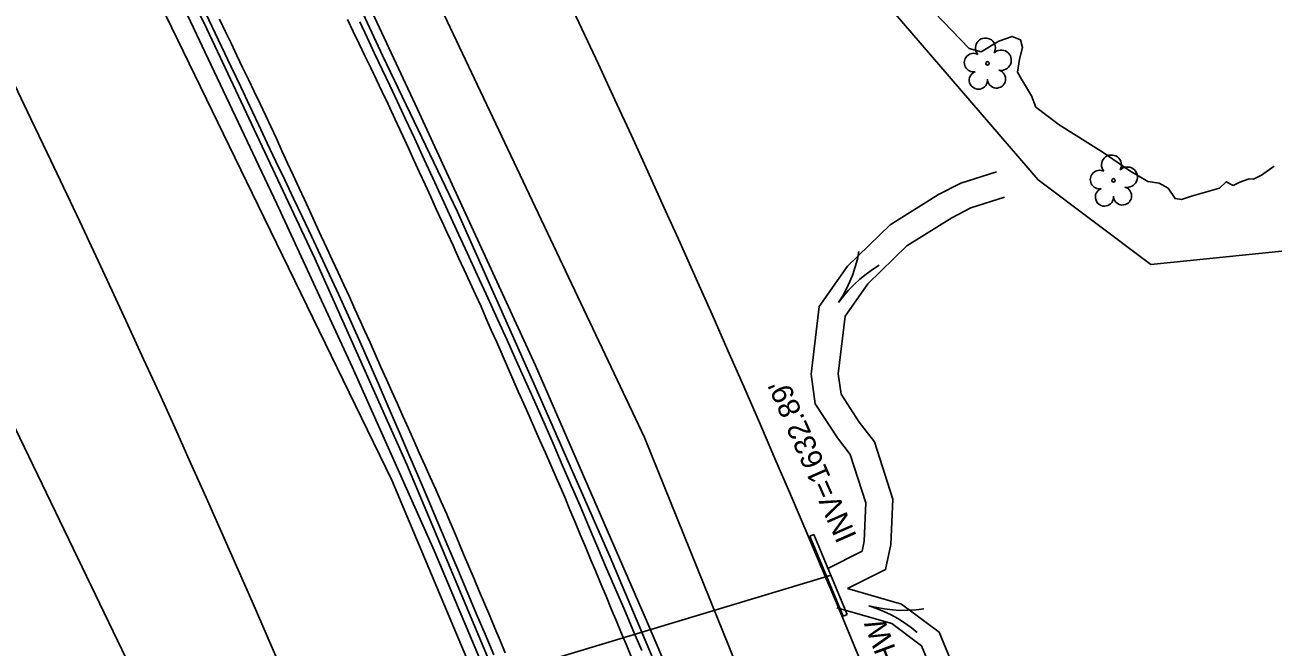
# Model space of a CAD drawing. Extents: x 472260 to 482161, y 489063 to 507124.
# Drawn here: x 477695.7 to 477928.3, y 499331 to 499447 of the extents above; entities that cross this region are included whole.
import ezdxf

# ---------------------------------------------------------------- set-up
doc = ezdxf.new("R2010")
doc.units = 0
for name, color, linetype in [('Exist Earthen Structure Ditch Cogo Point CELL', 7, 'Continuous'), ('Exist Structure Minor Drop Inlet Cogo Elevation', 7, 'Continuous'), ('Exist Structure Minor Pipes CMP 30 Inch', 7, 'Continuous'), ('Prop Drainage Structure Catch Basin Convert From Junction Box Label', 7, 'Continuous'), ('Prop Drainage Structure Drop Inlet Grate 2 Narrow Slots and Sag Grates 840 24 CELL', 7, 'Continuous'), ('Prop Drainage Structure Drop Inlet Grate 2 Wide Slots and Flat Grates 840 20 Label', 7, 'Continuous'), ('Prop Drainage Structure Pipe RCP 24in Class III', 7, 'Continuous'), ('Prop Drainage Structure Pipe Stub Out CELL', 7, 'Continuous'), ('Prop Drainage Structure Pipe Welded Steel 72in', 7, 'Continuous'), ('Prop Drainage Structure Plot Symbol 50 Scale', 7, 'Continuous'), ('Prop Drainage Structure Plot Symbol 50 Scale CELL', 7, 'Continuous'), ('Prop Drainage Structure Retain Label', 7, 'Continuous'), ('Prop Drainage Structure Tops and Inverts LABEL', 7, 'Continuous'), ('Prop Erosion Rip Rap Pad at Outlet Label', 7, 'Continuous'), ('Scratch_Level_8', 7, 'Continuous')]:
    doc.layers.add(name, color=color, linetype=linetype)

msp = doc.modelspace()

# ---------------------------------------------------------------- linework, layer by layer
at = {"layer": 'Exist Earthen Structure Ditch Cogo Point CELL'}
for points in [[(477918.35, 499416.55), (477913.12, 499415.08), (477911.25, 499414.48), (477910.06, 499414.62), (477908.76, 499416.56), (477907.13, 499417.53), (477905.01, 499417.81), (477901.66, 499419.79), (477896.5, 499423.36), (477888.49, 499428.37), (477884.15, 499431.69), (477883.29, 499433.76), (477881.45, 499436.91), (477880.68, 499438.19), (477881.08, 499440.62), (477881.62, 499442.81), (477881.29, 499444.21), (477879.74, 499444.86), (477877.22, 499443.94), (477873.96, 499442), (477871.69, 499442.58), (477865.22, 499449.32)], [(477928.54, 499420.66), (477926.16, 499418.97), (477924.66, 499418.27), (477923.9, 499418.33), (477922.17, 499417.7), (477920.92, 499417.08), (477919.57, 499417.78), (477918.35, 499416.55)]]:
    msp.add_lwpolyline(points, dxfattribs=at)
at = {"layer": 'Exist Structure Minor Drop Inlet Cogo Elevation'}
for radius in [2924.21, 2824.21]:
    msp.add_arc((475150.42, 498208.04), radius, 10.42705, 28.78535, dxfattribs=at)
at = {"layer": 'Prop Drainage Structure Catch Basin Convert From Junction Box Label'}
for points in [[(477864.39, 499196.3), (477860.89, 499205.83), (477847.07, 499242.94), (477833.32, 499278.16), (477818.04, 499316.41), (477804.82, 499347.83), (477790.8, 499379.63), (477776.33, 499412.17), (477762.35, 499441.3), (477752.31, 499463.05), (477734.87, 499498.62), (477718.76, 499530.35), (477714.63, 499538.53)], [(477836.31, 499189.5), (477829.11, 499209.91), (477818.58, 499238.14), (477800.06, 499284.79), (477784.33, 499323.45), (477766.9, 499365.04), (477749.76, 499403.49), (477729.62, 499446.26), (477709.84, 499486.44), (477696.63, 499511.27)]]:
    msp.add_lwpolyline(points, dxfattribs=at)
at = {"layer": 'Prop Drainage Structure Drop Inlet Grate 2 Narrow Slots and Sag Grates 840 24 CELL'}
for points in [[(477785.25, 499329.96), (477784.28, 499332.26), (477783.31, 499334.56), (477782.34, 499336.87), (477781.36, 499339.17), (477780.39, 499341.47), (477779.42, 499343.78), (477778.44, 499346.08), (477777.47, 499348.38), (477776.5, 499350.68), (477775.52, 499352.99), (477774.55, 499355.29), (477774.32, 499355.83), (477773.3, 499358.11), (477772.28, 499360.39), (477771.26, 499362.68), (477770.24, 499364.96), (477769.22, 499367.24), (477768.2, 499369.52), (477767.18, 499371.81), (477766.16, 499374.09), (477765.14, 499376.37), (477764.12, 499378.65), (477763.1, 499380.94), (477762.08, 499383.22), (477761.06, 499385.5), (477760.04, 499387.78), (477759.02, 499390.07), (477758.27, 499391.75), (477757.22, 499394.02), (477756.18, 499396.29), (477755.13, 499398.56), (477754.09, 499400.83), (477753.04, 499403.1), (477751.99, 499405.37), (477750.95, 499407.64), (477749.9, 499409.91), (477748.86, 499412.18), (477747.81, 499414.45), (477746.76, 499416.72), (477745.72, 499418.99), (477744.67, 499421.26), (477743.63, 499423.54), (477742.58, 499425.81), (477741.54, 499428.08), (477740.62, 499430.06), (477739.54, 499432.31), (477738.46, 499434.57), (477737.38, 499436.82), (477736.3, 499439.08), (477735.22, 499441.33), (477734.14, 499443.58), (477733.06, 499445.84), (477731.99, 499448.09)], [(477808.85, 499328.97), (477807.89, 499331.28), (477806.93, 499333.58), (477805.96, 499335.89), (477805, 499338.2), (477804.03, 499340.5), (477803.07, 499342.81), (477802.11, 499345.12), (477801.14, 499347.42), (477800.18, 499349.73), (477799.21, 499352.04), (477798.25, 499354.34), (477797.29, 499356.65), (477796.32, 499358.96), (477795.72, 499360.39), (477794.72, 499362.67), (477793.71, 499364.96), (477792.71, 499367.25), (477791.7, 499369.54), (477790.69, 499371.83), (477789.69, 499374.12), (477788.68, 499376.4), (477787.67, 499378.69), (477786.67, 499380.98), (477785.66, 499383.27), (477784.65, 499385.56), (477783.65, 499387.85), (477782.64, 499390.13), (477781.63, 499392.42), (477780.72, 499394.51), (477779.68, 499396.78), (477778.63, 499399.05), (477777.59, 499401.33), (477776.55, 499403.6), (477775.51, 499405.87), (477774.47, 499408.14), (477773.43, 499410.41), (477772.38, 499412.69), (477771.34, 499414.96), (477770.3, 499417.23), (477769.26, 499419.5), (477768.22, 499421.78), (477767.18, 499424.05), (477766.14, 499426.32), (477765.09, 499428.59), (477764.05, 499430.87), (477763.42, 499432.25), (477762.33, 499434.5), (477761.25, 499436.75), (477760.16, 499439), (477759.07, 499441.25), (477757.99, 499443.5), (477756.9, 499445.75), (477755.81, 499448)]]:
    msp.add_lwpolyline(points, dxfattribs=at)
at = {"layer": 'Prop Drainage Structure Drop Inlet Grate 2 Wide Slots and Flat Grates 840 20 Label'}
for p, q in [((477875.11, 499439.83), (477875.11, 499439.83)), ((477898.61, 499418.03), (477898.61, 499418.03))]:
    msp.add_line(p, q, dxfattribs=at)
for centre in [(477875.11, 499439.83), (477898.61, 499418.03)]:
    msp.add_circle(centre, 0.326, dxfattribs=at)
for centre, radius, start, end in [((477874.73, 499442.7), 1.86, 330.1651, 219.7134), ((477872.51, 499439.98), 1.73, 62.6636, 279.3457), ((477877.66, 499440.42), 1.9, 257.1011, 134.1999), ((477876.79, 499436.93), 1.7, 181.2822, 74.56), ((477873.41, 499436.71), 1.69, 111.5671, 6.231), ((477898.22, 499420.9), 1.86, 330.1651, 219.7134), ((477896, 499418.18), 1.73, 62.6636, 279.3457), ((477901.16, 499418.62), 1.9, 257.1011, 134.1999), ((477896.9, 499414.91), 1.69, 111.5671, 6.231), ((477900.28, 499415.13), 1.7, 181.2822, 74.56)]:
    msp.add_arc(centre, radius, start, end, dxfattribs=at)
at = {"layer": 'Prop Drainage Structure Pipe RCP 24in Class III'}
for points in [[(477918.35, 499416.55), (477913.12, 499415.08), (477911.25, 499414.48), (477910.06, 499414.62), (477908.76, 499416.56), (477907.13, 499417.53), (477905.01, 499417.81), (477901.66, 499419.79), (477896.5, 499423.36), (477888.49, 499428.37), (477884.15, 499431.69), (477883.29, 499433.76), (477881.45, 499436.91), (477880.68, 499438.19), (477881.08, 499440.62), (477881.62, 499442.81), (477881.29, 499444.21), (477879.74, 499444.86), (477877.22, 499443.94), (477873.96, 499442), (477871.69, 499442.58), (477865.22, 499449.32)], [(477928.54, 499420.66), (477926.16, 499418.97), (477924.66, 499418.27), (477923.9, 499418.33), (477922.17, 499417.7), (477920.92, 499417.08), (477919.57, 499417.78), (477918.35, 499416.55)], [(477876.81, 499419.64), (477870.12, 499417.53), (477865.97, 499415.41), (477857, 499409.77), (477849.01, 499402.03), (477843.77, 499394.54), (477842.25, 499381.93), (477843.02, 499376.4), (477847.13, 499370.04), (477849.55, 499366.92), (477852.45, 499357.9), (477852.16, 499350.78), (477851.75, 499348.9), (477845.21, 499345.64)], [(477878.31, 499414.87), (477872.02, 499412.89), (477868.44, 499411.06), (477860.1, 499405.82), (477852.83, 499398.77), (477848.58, 499392.7), (477847.29, 499381.98), (477847.82, 499378.18), (477851.21, 499372.93), (477854.04, 499369.29), (477857.49, 499358.58), (477857.13, 499350.14), (477856.12, 499345.5), (477849.02, 499341.95)], [(477849.02, 499341.95), (477859.09, 499339.07), (477866.08, 499333.8), (477868.58, 499327.8)], [(477847.05, 499338.35), (477857.27, 499335.43), (477862.8, 499331.26), (477865.05, 499325.89)]]:
    msp.add_lwpolyline(points, dxfattribs=at)
at = {"layer": 'Prop Drainage Structure Pipe Stub Out CELL'}
for points in [[(477783.1, 499329.6), (477781.48, 499333.46), (477779.84, 499337.33), (477778.14, 499341.35), (477776.37, 499345.53), (477774.54, 499349.86), (477772.69, 499354.23), (477770.86, 499358.54), (477769.05, 499362.78), (477767.27, 499366.96), (477765.47, 499371.15), (477763.63, 499375.42), (477761.75, 499379.77), (477759.82, 499384.2), (477757.89, 499388.56), (477756.03, 499392.72), (477754.23, 499396.68), (477752.49, 499400.42), (477750.79, 499404.05), (477749.11, 499407.62), (477747.44, 499411.16), (477745.79, 499414.64), (477744.15, 499418.1), (477742.51, 499421.55), (477740.89, 499424.99), (477739.27, 499428.41), (477737.63, 499431.88), (477735.93, 499435.47), (477734.17, 499439.17), (477732.36, 499442.98), (477730.55, 499446.79), (477728.8, 499450.45)], [(477810.68, 499330.39), (477809.03, 499334.28), (477807.32, 499338.27), (477805.61, 499342.26), (477803.95, 499346.15), (477802.32, 499349.95), (477800.75, 499353.66), (477799.17, 499357.36), (477797.54, 499361.15), (477795.87, 499365.03), (477794.14, 499369), (477792.4, 499372.98), (477790.68, 499376.89), (477788.97, 499380.72), (477787.28, 499384.47), (477785.58, 499388.25), (477783.81, 499392.14), (477781.98, 499396.14), (477780.09, 499400.27), (477778.15, 499404.49), (477776.18, 499408.79), (477774.16, 499413.16), (477772.12, 499417.62), (477770.13, 499421.93), (477768.31, 499425.87), (477766.64, 499429.45), (477765.13, 499432.66), (477763.71, 499435.69), (477762.3, 499438.69), (477760.9, 499441.69), (477759.51, 499444.67), (477758.14, 499447.6)]]:
    msp.add_lwpolyline(points, dxfattribs=at)
at = {"layer": 'Prop Drainage Structure Plot Symbol 50 Scale'}
for p, q in [((477842, 499351.73), (477842.77, 499352.05)), ((477848.23, 499336.82), (477842, 499351.73)), ((477848.99, 499337.14), (477842.77, 499352.05)), ((477848.23, 499336.82), (477848.99, 499337.14))]:
    msp.add_line(p, q, dxfattribs=at)
at = {"layer": 'Prop Drainage Structure Plot Symbol 50 Scale CELL'}
for points in [[(477722.21, 499529.15), (477745.35, 499481.72), (477768.86, 499431.31), (477790.86, 499383.52), (477811.77, 499335.53), (477835.32, 499280.27), (477849.68, 499243.72), (477867.35, 499196.6)], [(477835.93, 499188.2), (477819.73, 499231.26), (477801.44, 499277.42), (477787.41, 499312.45), (477771.99, 499349.07), (477756.71, 499383.28), (477742.66, 499413.64), (477723.79, 499453.57), (477709.75, 499481.73), (477702.6, 499494.22), (477699.23, 499499.5), (477695.99, 499503.14), (477693.27, 499505.78), (477691.03, 499507.53), (477687.01, 499509.54), (477682.32, 499510.96), (477677.68, 499511.26), (477674.3, 499510.87), (477670.47, 499509.85), (477667.73, 499508.75)]]:
    msp.add_lwpolyline(points, dxfattribs=at)
at = {"layer": 'Prop Drainage Structure Retain Label'}
msp.add_line((477740.91, 499312.84), (477846, 499344.45), dxfattribs=at)
at = {"layer": 'Prop Drainage Structure Tops and Inverts LABEL'}
msp.add_lwpolyline([(477659.61, 499496.91), (477663.15, 499499.97), (477672.75, 499506.09), (477677, 499508.06), (477685.17, 499507.4), (477694.96, 499499.27), (477709.22, 499475.04), (477738.08, 499415.64), (477764.09, 499362.16), (477786.75, 499308.23), (477804.08, 499261.98), (477832.94, 499186.67)], dxfattribs=at)
at = {"layer": 'Prop Erosion Rip Rap Pad at Outlet Label'}
for points in [[(477877.26, 499206.51), (477811.22, 499370.1), (477773.29, 499450.05), (477744.13, 499520.27), (477757.06, 499536.14), (477773.74, 499534.94), (477797.95, 499546.46), (477847.63, 499518.13), (477837.84, 499505.13), (477841.46, 499481.55), (477855.62, 499451.8), (477884.54, 499418.14), (477905.53, 499402.35), (477958.07, 499407.7)], [(477570.96, 499260.57), (477582.1, 499267.57), (477586.6, 499282.13), (477596.43, 499303.23), (477585.37, 499320.75), (477563.74, 499310.86), (477556.8, 499323.98), (477556.43, 499346.86), (477537.13, 499419.51), (477577.08, 499449.67), (477637.89, 499484.83), (477654.45, 499501.19), (477659.61, 499496.91), (477660.87, 499469.61), (477675.72, 499409.52), (477736.13, 499284.21), (477747.19, 499227.37), (477771.36, 499171.02)]]:
    msp.add_lwpolyline(points, dxfattribs=at)
at = {"layer": 'Scratch_Level_8'}
for p, q in [((477850.21, 499399.38), (477850.21, 499399.38)), ((477857.84, 499337.35), (477857.84, 499337.35))]:
    msp.add_line(p, q, dxfattribs=at)
for points in [[(477851.16, 499404.8), (477850.9, 499403.35), (477850.47, 499401.92), (477850.03, 499400.51), (477849.48, 499399.17), (477848.85, 499397.83), (477848.13, 499396.51), (477847.37, 499395.27)], [(477854.93, 499402.2), (477853.68, 499401.44), (477852.49, 499400.53), (477851.32, 499399.61), (477850.26, 499398.63), (477849.24, 499397.56), (477848.26, 499396.43), (477847.37, 499395.27)], [(477863.28, 499338.17), (477861.82, 499337.96), (477860.33, 499337.91), (477858.85, 499337.88), (477857.41, 499337.97), (477855.93, 499338.14), (477854.46, 499338.4), (477853.03, 499338.73)], [(477862.01, 499333.77), (477860.89, 499334.71), (477859.65, 499335.55), (477858.41, 499336.36), (477857.14, 499337.05), (477855.8, 499337.68), (477854.42, 499338.25), (477853.03, 499338.73)]]:
    msp.add_lwpolyline(points, dxfattribs=at)

# ---------------------------------------------------------------- texts
at = {"layer": 'Exist Structure Minor Pipes CMP 30 Inch'}
msp.add_text('CONC HW', height=4, rotation=110.2721, dxfattribs=at).set_placement((477864.87, 499312.24))
at = {"layer": 'Prop Drainage Structure Pipe Welded Steel 72in'}
msp.add_text("INV=1632.89'", height=4, rotation=113.8356, dxfattribs=at).set_placement((477850.83, 499351.71))

doc.saveas('drawing.dxf')
